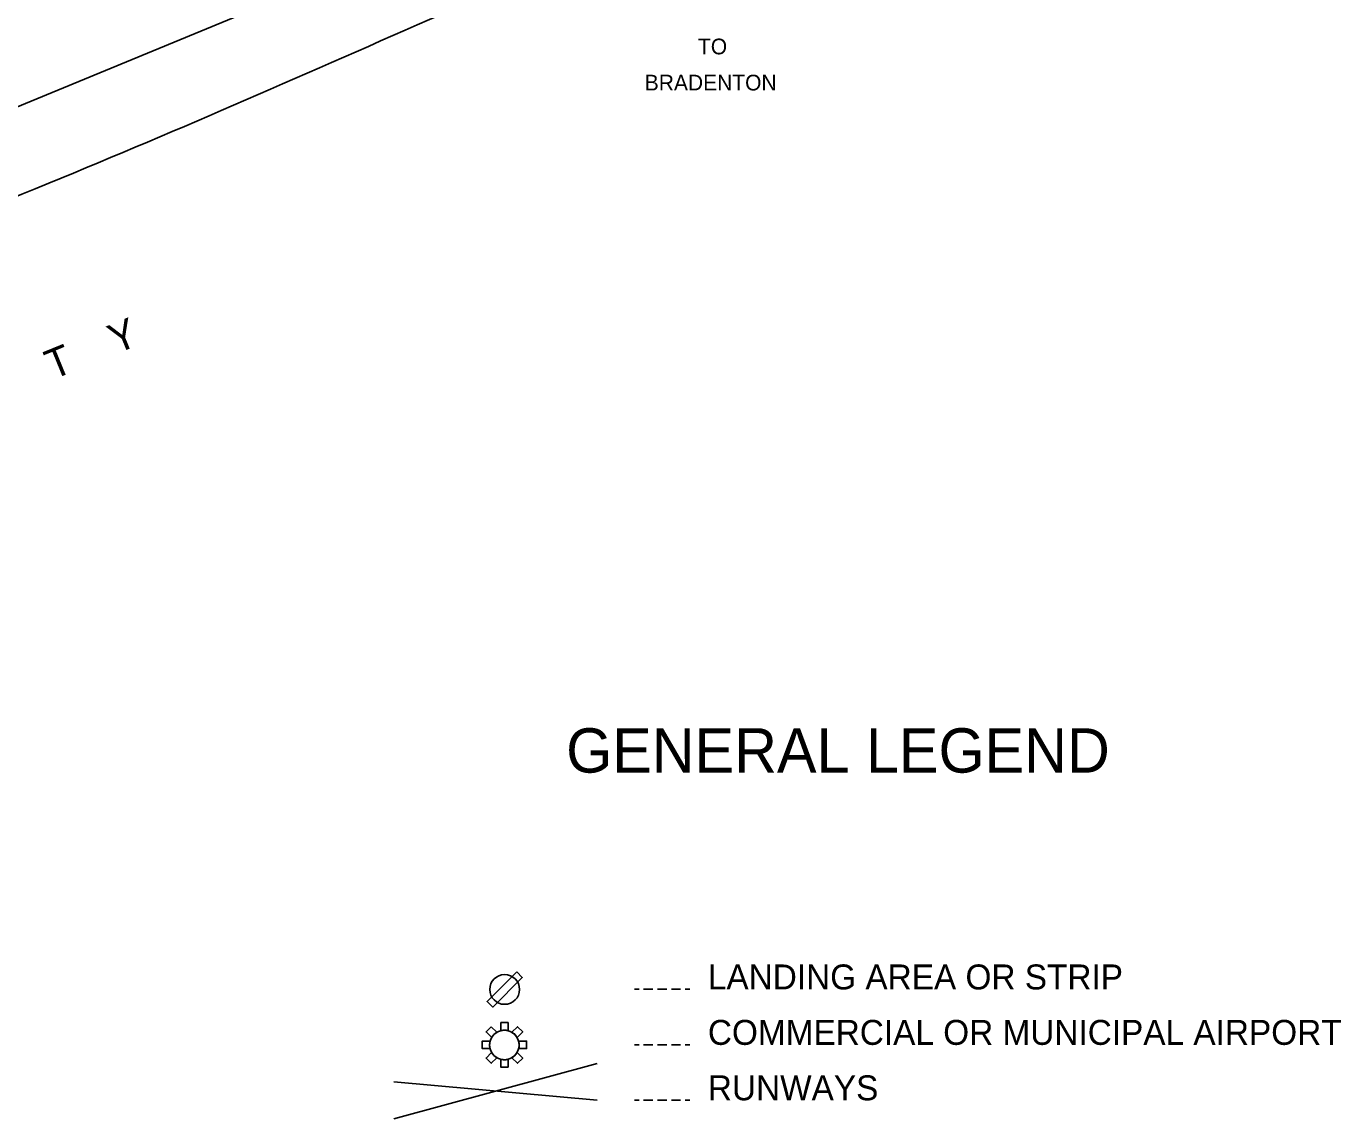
# Model space of a CAD drawing. Extents: x 380424 to 701066, y 1117407 to 1412949.
# Drawn here: x 463555 to 499000, y 1171460 to 1201019 of the extents above; entities that cross this region are included whole.
import ezdxf

# ---------------------------------------------------------------- set-up
doc = ezdxf.new("R2010")
doc.units = 0
for name, color, linetype in [('Adjacent County and State Text', 7, 'Continuous'), ('Cities Incorporated Area', 7, 'Continuous'), ('County Boundary', 7, 'Continuous'), ('Legend', 7, 'Continuous'), ('MASKS', 7, 'Continuous'), ('US Highways Related Text', 7, 'Continuous')]:
    doc.layers.add(name, color=color, linetype=linetype)

msp = doc.modelspace()

# ---------------------------------------------------------------- linework, layer by layer
at = {"layer": 'Cities Incorporated Area'}
msp.add_spline([(474802, 1201349), (464168, 1196771), (452442, 1191956), (449252, 1190509), (432918, 1183981), (418459, 1178014), (414265, 1176124), (413290, 1175710), (411459, 1175208), (408106, 1175208), (406895, 1175415), (406519, 1175578), (406519, 1175902), (406519, 1192990), (406519, 1200071), (406519, 1202693), (406519, 1205757), (406519, 1206245), (406792, 1206245), (411953, 1206341), (423709, 1206577), (438773, 1206577), (452080, 1206577)], degree=3, dxfattribs=at)
at = {"layer": 'County Boundary'}
msp.add_lwpolyline([(407327, 1177627), (411766, 1177580), (476748, 1204388), (477396, 1204378), (486744, 1204293), (531965, 1204479), (644544, 1204433)], dxfattribs=at)
at = {"layer": 'Legend'}
for p, q in [((479005, 1172960), (473505, 1171460)), ((473505, 1172460), (479005, 1171960))]:
    msp.add_line(p, q, dxfattribs=at)
for points in [[(476830, 1175435), (476030, 1174635), (476181, 1174483), (476980, 1175285)], [(476144, 1173952), (476295, 1173802), (476274, 1173789), (476256, 1173776), (476237, 1173761), (476217, 1173742), (476200, 1173725), (476178, 1173697), (476164, 1173676), (476154, 1173660), (476003, 1173811)], [(476398, 1174061), (476598, 1174061), (476598, 1173845), (476582, 1173849), (476563, 1173852), (476547, 1173854), (476527, 1173856), (476513, 1173857), (476500, 1173857), (476482, 1173856), (476459, 1173855), (476444, 1173853), (476430, 1173851), (476415, 1173848), (476398, 1173844), (476398, 1173845)], [(476701, 1173802), (476852, 1173952), (476993, 1173811), (476843, 1173661), (476830, 1173681), (476817, 1173699), (476800, 1173721), (476783, 1173739), (476768, 1173754), (476747, 1173771), (476724, 1173787), (476706, 1173798)], [(476112, 1173561), (475898, 1173561), (475898, 1173361), (476110, 1173361), (476106, 1173381), (476101, 1173410), (476099, 1173431), (476099, 1173451), (476098, 1173471), (476100, 1173492), (476102, 1173514), (476106, 1173534), (476109, 1173550)], [(476153, 1173254), (476003, 1173104), (476144, 1172962), (476294, 1173112), (476295, 1173113), (476283, 1173120), (476269, 1173130), (476256, 1173139), (476243, 1173150), (476230, 1173160), (476217, 1173173), (476204, 1173186), (476192, 1173200), (476180, 1173215), (476169, 1173229), (476161, 1173242), (476156, 1173250)], [(476842, 1173254), (476993, 1173104), (476852, 1172962), (476701, 1173113), (476710, 1173118), (476719, 1173124), (476731, 1173131), (476744, 1173141), (476756, 1173151), (476767, 1173161), (476781, 1173173), (476794, 1173187), (476807, 1173202), (476818, 1173218), (476828, 1173231), (476839, 1173247)], [(476886, 1173561), (477098, 1173561), (477098, 1173361), (476887, 1173361), (476890, 1173375), (476894, 1173399), (476896, 1173410), (476897, 1173431), (476899, 1173455), (476898, 1173467), (476898, 1173479), (476895, 1173502), (476893, 1173525), (476889, 1173541)], [(476598, 1173070), (476598, 1172861), (476398, 1172861), (476398, 1173070), (476407, 1173068), (476419, 1173065), (476430, 1173063), (476444, 1173061), (476454, 1173060), (476469, 1173058), (476485, 1173057), (476505, 1173057), (476521, 1173058), (476538, 1173059), (476556, 1173062), (476568, 1173064), (476585, 1173067)]]:
    msp.add_lwpolyline(points, close=True, dxfattribs=at)
for points in [[(480016, 1174963), (480141, 1174963)], [(480266, 1174963), (480516, 1174963)], [(480641, 1174963), (480891, 1174963)], [(481016, 1174963), (481266, 1174963)], [(481391, 1174963), (481516, 1174963)], [(480016, 1173463), (480141, 1173463)], [(480266, 1173463), (480516, 1173463)], [(480641, 1173463), (480891, 1173463)], [(481016, 1173463), (481266, 1173463)], [(481391, 1173463), (481516, 1173463)], [(480016, 1171963), (480141, 1171963)], [(480266, 1171963), (480516, 1171963)], [(480641, 1171963), (480891, 1171963)], [(481016, 1171963), (481266, 1171963)], [(481391, 1171963), (481516, 1171963)]]:
    msp.add_lwpolyline(points, dxfattribs=at)
for centre, radius in [((476505, 1174960), 403), ((476497, 1173456), 398)]:
    msp.add_circle(centre, radius, dxfattribs=at)
at = {"layer": 'MASKS'}
msp.add_spline([(474802, 1201349), (464168, 1196771), (452442, 1191956), (449252, 1190509), (432918, 1183981), (418459, 1178014), (414265, 1176124), (413290, 1175710), (411459, 1175208), (408106, 1175208), (406895, 1175415), (406519, 1175578), (406519, 1175902), (406519, 1192990), (406519, 1200071), (406519, 1202693), (406519, 1205757), (406519, 1206245), (406792, 1206245), (411953, 1206341), (423709, 1206577), (438773, 1206577), (452080, 1206577)], degree=3, dxfattribs=at)

# ---------------------------------------------------------------- texts
at = {"layer": 'Adjacent County and State Text'}
msp.add_text('C    O    U    N    T    Y', height=800, rotation=22.1958, dxfattribs=at).set_placement((456957, 1188460))
at = {"layer": 'Legend'}
msp.add_text('GENERAL LEGEND', height=1200, rotation=0.0006, dxfattribs=at).set_placement((478169, 1180825))
for s, p in [('LANDING AREA OR STRIP', (482005, 1174960)), ('COMMERCIAL OR MUNICIPAL AIRPORT', (482005, 1173460)), ('RUNWAYS', (482005, 1171960))]:
    msp.add_text(s, height=675, dxfattribs=at).set_placement(p)
at = {"layer": 'US Highways Related Text'}
for s, p in [('TO', (481737, 1200258)), ('BRADENTON', (480297, 1199281))]:
    msp.add_text(s, height=425, rotation=0.0004, dxfattribs=at).set_placement(p)

doc.saveas('drawing.dxf')
